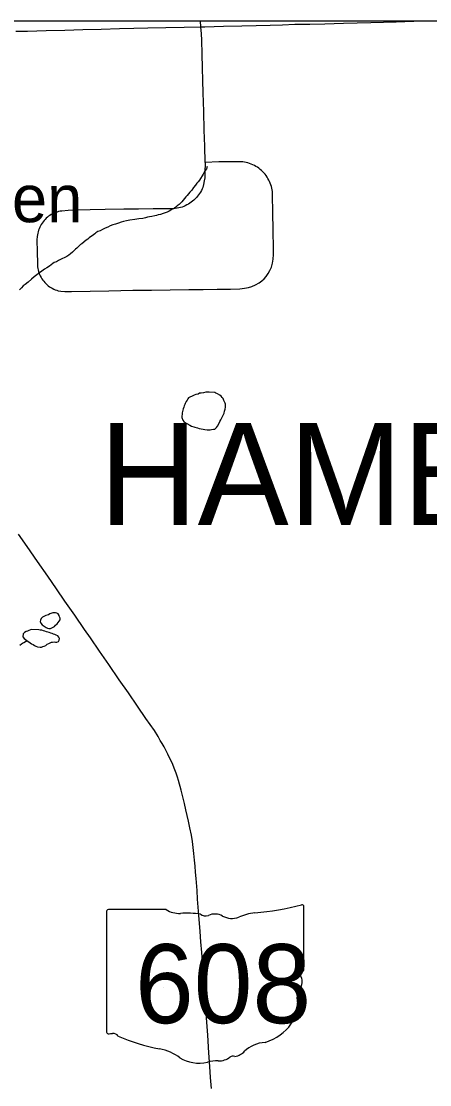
# Model space of a CAD drawing. Extents: x 103424 to 290657, y 38711 to 110967.
# Drawn here: x 163068 to 166691, y 101537 to 110967 of the extents above; entities that cross this region are included whole.
import ezdxf

# ---------------------------------------------------------------- set-up
doc = ezdxf.new("R2010")
doc.units = 0
for name, color, linetype in [('GM_X_Corporation', 7, 'Continuous'), ('GM_X_Minor_Lake', 7, 'Continuous'), ('GM_X_Minor_River', 7, 'Continuous'), ('GM_X_State_Location', 7, 'Continuous'), ('GM_X_State_Route', 7, 'Continuous'), ('GM_X_State_Shield', 7, 'Continuous'), ('GM_X_Township_Road', 7, 'Continuous'), ('GM_X_Township_Text', 7, 'Continuous'), ('GM_X_Unincorporated_Text', 7, 'Continuous'), ('GM_X_US_Route', 7, 'Continuous')]:
    doc.layers.add(name, color=color, linetype=linetype)

msp = doc.modelspace()

# ---------------------------------------------------------------- linework, layer by layer
at = {"layer": 'GM_X_Corporation'}
for points in [[(103423.7, 96534.8), (103423.7, 38711.2), (175679.7, 38711.2), (175679.7, 110967.2), (119699, 110967.2), (119716.9, 106542.5), (119719.8, 106322.8), (119720.8, 106006.3), (119709.7, 99445.7), (119706.4, 99064.2), (119663.9, 96690), (117026.4, 96688.2), (115542.1, 96665), (105081.7, 96574.5)], [(173175.4, 110967.2), (148354.5, 110967.2), (148366.5, 110284), (148366.4, 110242.2), (148494.2, 102114.7), (148500.5, 101714.1), (148505.8, 101377.4), (148509.9, 101119.2), (148594.2, 97294.7), (158050.5, 97608.1), (158064.2, 97608.5), (162306.4, 97749.1), (162479.3, 97753.8), (165116.9, 97825.6), (173478.4, 98058.2), (173457.5, 99090), (173443.3, 99817.2), (173398.5, 101988.3), (173365.2, 103570.9), (173327.2, 105148.6), (173218, 109584.4)]]:
    msp.add_lwpolyline(points, close=True, dxfattribs=at)
at = {"layer": 'GM_X_Minor_Lake'}
for points in [[(164785.8, 107674.6), (164733.3, 107679.7), (164705, 107677.2), (164682.9, 107672.8), (164662.8, 107670.4), (164648.7, 107668.1), (164636.7, 107661.8), (164616.6, 107657.4), (164600.6, 107651.1), (164582.6, 107642.7), (164562.5, 107634.2), (164552.6, 107628), (164544.7, 107617.8), (164538.8, 107607.5), (164530.9, 107595.3), (164521.1, 107578.9), (164517.3, 107568.8), (164513.5, 107556.6), (164509.6, 107546.4), (164503.9, 107530.1), (164500, 107520), (164498.2, 107507.8), (164496.4, 107493.7), (164494.7, 107479.5), (164492.9, 107469.4), (164493.1, 107453.2), (164499.6, 107431.1), (164509.9, 107419.2), (164524.2, 107407.3), (164536.5, 107399.4), (164563, 107385.8), (164579.2, 107378), (164597.5, 107372.3), (164607.7, 107366.4), (164617.8, 107364.5)], [(164785.8, 107674.6), (164733.3, 107679.7), (164705, 107677.2), (164682.9, 107672.8), (164662.8, 107670.4), (164648.7, 107668.1), (164636.7, 107661.8), (164616.6, 107657.4), (164600.6, 107651.1), (164582.6, 107642.7), (164562.5, 107634.2), (164552.6, 107628), (164544.7, 107617.8), (164538.8, 107607.5), (164530.9, 107595.3), (164521.1, 107578.9), (164517.3, 107568.8), (164513.5, 107556.6), (164509.6, 107546.4), (164503.9, 107530.1), (164500, 107520), (164498.2, 107507.8), (164496.4, 107493.7), (164494.7, 107479.5), (164492.9, 107469.4), (164493.1, 107453.2), (164499.6, 107431.1), (164509.9, 107419.2), (164524.2, 107407.3), (164536.5, 107399.4), (164563, 107385.8), (164579.2, 107378), (164597.5, 107372.3), (164607.7, 107366.4), (164617.8, 107364.5), (164630, 107360.7), (164646.2, 107357), (164664.4, 107353.2), (164680.6, 107349.5), (164696.8, 107347.8), (164717.1, 107344.1), (164731.2, 107344.3), (164743.3, 107344.6), (164755.3, 107346.8), (164773.5, 107349.1), (164783.6, 107349.3), (164799.4, 107363.7), (164809.3, 107378.1), (164819, 107396.4), (164828.8, 107416.8), (164838.6, 107433.1), (164848.3, 107451.5), (164860, 107473.9), (164867.8, 107492.2), (164871.5, 107510.5), (164875.2, 107528.7), (164878.9, 107545), (164880.8, 107555.1), (164878.5, 107571.2), (164876.3, 107581.3), (164872, 107593.3), (164865.8, 107605.3), (164859.4, 107621.4), (164849.1, 107631.3), (164840.8, 107643.3), (164830.6, 107651.2), (164808.2, 107662.9), (164793.9, 107670.7), (164785.8, 107674.6)], [(164617.8, 107364.5), (164630, 107360.7), (164646.2, 107357), (164664.4, 107353.2), (164680.6, 107349.5), (164696.8, 107347.8), (164717.1, 107344.1), (164731.2, 107344.3), (164743.3, 107344.6), (164755.3, 107346.8), (164773.5, 107349.1), (164783.6, 107349.3), (164799.4, 107363.7), (164809.3, 107378.1), (164819, 107396.4), (164828.8, 107416.8), (164838.6, 107433.1), (164848.3, 107451.5), (164860, 107473.9), (164867.8, 107492.2), (164871.5, 107510.5), (164875.2, 107528.7), (164878.9, 107545), (164880.8, 107555.1), (164878.5, 107571.2), (164876.3, 107581.3), (164872, 107593.3), (164865.8, 107605.3), (164859.4, 107621.4), (164849.1, 107631.3), (164840.8, 107643.3), (164830.6, 107651.2), (164808.2, 107662.9), (164793.9, 107670.7), (164785.8, 107674.6)], [(163405.3, 105646.8), (163411.6, 105660.8), (163411.9, 105672.9), (163408.1, 105685), (163404.3, 105697.2), (163394.5, 105711.5), (163382.6, 105719.8), (163370.6, 105722), (163358.5, 105722.3), (163346.4, 105720.5), (163322.1, 105712.8), (163309.9, 105705), (163285.6, 105697.4), (163273.5, 105691.6), (163257.2, 105681.8), (163244.9, 105669.9), (163238.6, 105657.9), (163236.4, 105645.9), (163242.1, 105629.6), (163253.9, 105615.3), (163289.6, 105590.4), (163301.6, 105586.1), (163313.6, 105583.9), (163325.7, 105583.7)], [(163325.7, 105583.7), (163337.8, 105587.5), (163362.2, 105599.1), (163372.5, 105611.1), (163384.8, 105622.9), (163395.1, 105634.8), (163405.3, 105646.8)], [(163335.6, 105460.8), (163345.5, 105462.3), (163359.6, 105464), (163371.6, 105461.8), (163383.7, 105461.6), (163397.9, 105467.4), (163404.1, 105479.3), (163408.4, 105493.4), (163400.6, 105505.6), (163390.8, 105517.9), (163378.8, 105522.2), (163366.9, 105528.4), (163352.9, 105532.7), (163340.9, 105537), (163328.9, 105541.3), (163314.9, 105547.6), (163290.9, 105552.1), (163276.9, 105558.4), (163264.9, 105560.6), (163248.9, 105566.9), (163236.9, 105569.2), (163222.9, 105571.5), (163162.6, 105572.6), (163150.4, 105570.8), (163136.3, 105565), (163124.1, 105559.2), (163111.9, 105555.4), (163095.7, 105547.6), (163085.4, 105535.7), (163080.8, 105507.5)], [(163080.8, 105507.5), (163092.6, 105493.2), (163106.5, 105484.9), (163118.5, 105476.6), (163146.2, 105455.9), (163158.1, 105447.6), (163172, 105439.3), (163184, 105433), (163198, 105426.7), (163211.9, 105420.4), (163236, 105415.9), (163248, 105415.7), (163260.2, 105421.5), (163272.3, 105425.3), (163284.6, 105433.2), (163298.9, 105445), (163311.1, 105450.8), (163335.6, 105460.8)]]:
    msp.add_lwpolyline(points, dxfattribs=at)
at = {"layer": 'GM_X_Minor_River'}
for points in [[(164715.6, 109679.3), (164709.9, 109659), (164700.1, 109644.7), (164690.3, 109628.3), (164680.5, 109612), (164672.7, 109595.7), (164659, 109573.2), (164649.2, 109556.9), (164637.3, 109544.6), (164625.4, 109530.2), (164613.6, 109513.8), (164595.8, 109493.3), (164580.1, 109470.8), (164564.3, 109452.3), (164550.5, 109435.9), (164538.6, 109421.6), (164528.7, 109409.3), (164516.9, 109394.9), (164503, 109380.5), (164491.2, 109366.2), (164479.3, 109353.9), (164469.4, 109343.6), (164451.5, 109329.1), (164437.5, 109318.8), (164427.6, 109310.5), (164417.6, 109304.3), (164407.6, 109300), (164395.6, 109291.8), (164379.7, 109283.4), (164361.6, 109275), (164343.6, 109268.6), (164325.5, 109262.2), (164301.5, 109253.7), (164281.4, 109249.3), (164267.3, 109245), (164253.3, 109240.7), (164227.1, 109236.2), (164205, 109231.8), (164188.9, 109229.5), (164170.9, 109223.1), (164144.7, 109218.6), (164110.4, 109215.9), (164076.3, 109209.3), (164030, 109202.4), (163999.8, 109197.8), (163975.7, 109191.3), (163953.6, 109184.8), (163929.5, 109176.3), (163903.5, 109167.8), (163879.4, 109161.3), (163857.3, 109152.8), (163835.3, 109142.3), (163811.3, 109131.8), (163787.3, 109121.2), (163767.3, 109108.8), (163747.2, 109102.3), (163729.3, 109091.9), (163719.3, 109083.7), (163707.4, 109073.4), (163695.4, 109065.1), (163681.5, 109054.7), (163671.5, 109046.5), (163657.6, 109036.1), (163643.7, 109025.8), (163603.9, 108994.7), (163591.9, 108986.4), (163582, 108976.2), (163572.1, 108965.9), (163560.2, 108955.6), (163550.3, 108945.3), (163538.4, 108933), (163522.5, 108920.6), (163504.6, 108906.1), (163488.6, 108893.7), (163470.7, 108881.2), (163448.7, 108870.7), (163432.7, 108862.4), (163416.7, 108854), (163398.7, 108845.6), (163380.7, 108835.2), (163360.7, 108826.7), (163346.7, 108820.4), (163318.9, 108795.7), (163294.9, 108781.1), (163275, 108768.6), (163251, 108752.1), (163229.1, 108735.5), (163207.2, 108719), (163183.4, 108700.3), (163159.5, 108679.7), (163129.7, 108652.9), (163101.8, 108634.2), (163085.9, 108619.8), (163070.1, 108603.4), (163052.2, 108586.9)], [(163056.2, 105435.6), (163070.1, 105446), (163080.1, 105452.2), (163090.1, 105458.4), (163120.5, 105475.1)]]:
    msp.add_lwpolyline(points, dxfattribs=at)
at = {"layer": 'GM_X_State_Route'}
msp.add_lwpolyline([(164754.8, 101503), (164747.8, 101600.6), (164740.9, 101698.3), (164731.7, 101820.1), (164721.3, 101975.9), (164711, 102131.6), (164701.9, 102256.6), (164692.8, 102381.6), (164689, 102433), (164680.6, 102546.2), (164668.5, 102710.8), (164661.6, 102803.4), (164654.8, 102896.1), (164643.5, 103039.9), (164632.2, 103183.8), (164626.8, 103258.6), (164618.8, 103365.9), (164614.7, 103420.4), (164609.7, 103475.2), (164604.5, 103529.7), (164598.8, 103588.6), (164592.7, 103640), (164585.3, 103694.4), (164576.6, 103750.3), (164563.5, 103816), (164551, 103873), (164528.9, 103974.3), (164515.5, 104030.2), (164486.6, 104148), (164462.3, 104234.9), (164454.1, 104265.4), (164441.1, 104300.1), (164430.1, 104329.3), (164405.2, 104390.6), (164392.2, 104419.2), (164368.3, 104468.7), (164351.5, 104502.4), (164335, 104532.9), (164318.5, 104563.2), (164300.9, 104590.2), (164280.9, 104623.9), (164248.6, 104676.6), (164173.5, 104785.5), (164098.5, 104894.5), (164017.8, 105011.2), (163937.1, 105127.9), (163843.2, 105263.7), (163761.9, 105381.5), (163680.5, 105499.3), (163629.6, 105573.9), (163541.8, 105699.9), (163454, 105825.8), (163379, 105935.5), (163303.9, 106045.2), (163212.7, 106177), (163121.4, 106308.8), (163043.9, 106419.2)], dxfattribs=at)
at = {"layer": 'GM_X_State_Shield'}
for p, q in [((164353.9, 103089.5), (163841.1, 103089.5)), ((165574.9, 102559.6), (165574.9, 103115.8)), ((163823.8, 103071.2), (163823.8, 102008)), ((165574.7, 102559.8), (165574.9, 102559.6))]:
    msp.add_line(p, q, dxfattribs=at)
for centre, major_axis, start_param, end_param in [((163843.9, 103073.4), (20.3, 0), 1.712693, 3.28349), ((164476, 103212.9), (196.8, 0), 4.042523, 4.731795), ((164951.1, 104539), (1857, 0), 4.814394, 5.042369), ((165555.5, 103118.1), (19.5, 0), 6.141152, 7.989035), ((164541.2, 102492.6), (706.4, 0), 1.404758, 1.657858), ((164701.6, 103079), (56.8, 0), 3.836095, 5.185415), ((164784.9, 102956.1), (118, 0), 0.950623, 2.079405), ((164937.2, 103124.6), (142, 0), 4.081561, 5.145723), ((165188, 102764.7), (373.6, 0), 1.699011, 2.107814), ((165570.4, 102518.8), (30.2, 0), 1.883978, 3.671073), ((165554.1, 102557.5), (20.9, 0), 5.05454, 6.418171), ((165378.4, 102448.5), (181.1, 0), 5.934695, 6.695948), ((165644.7, 102326.9), (131.8, 0), 2.387724, 3.262537), ((165055.1, 102256.1), (464.5, 0), 5.101752, 6.440018), ((163844.1, 102005.6), (20.5, 0), 3.00124, 4.508301), ((163847.2, 102114.4), (156.2, 0), 4.665946, 4.897461), ((163879.1, 101946.6), (56.3, 0), 0.519207, 1.627899), ((164590.1, 102901.9), (1341, 0), 4.195997, 4.488961), ((164190.3, 101530.3), (419.6, 0), 0.823519, 1.323587), ((165251, 101709.5), (254.4, 0), 1.647645, 2.488434), ((164644.1, 101941.3), (266.2, 0), 4.026481, 4.996735), ((164817.4, 101861.7), (141.9, 0), 4.691044, 5.507374), ((164945.7, 101758.7), (39.9, 0), 1.147584, 2.315152), ((164928.7, 101904.9), (150.1, 0), 4.937069, 5.64225), ((164797.9, 101573.7), (218.8, 0), 1.495662, 1.94098)]:
    msp.add_ellipse(centre, major_axis=major_axis, ratio=0.8, start_param=start_param, end_param=end_param, dxfattribs=at)
at = {"layer": 'GM_X_Township_Road'}
msp.add_line((164659.7, 110916.7), (164658.5, 110967.2), dxfattribs=at)
msp.add_lwpolyline([(164699.7, 109716.2), (164697.5, 109623.7), (164694.7, 109579.5), (164691.4, 109551.2), (164684.3, 109520.5), (164678.1, 109494), (164672.1, 109479.9), (164665.3, 109466.1), (164657.7, 109452.7), (164649.6, 109439.7), (164640.8, 109427.1), (164631.3, 109414.9), (164621.5, 109403.3), (164610.6, 109392.3), (164599.5, 109381.7), (164587.9, 109371.7), (164575.6, 109362.4), (164563, 109353.6), (164549.9, 109345.5), (164536.6, 109338.2), (164522.7, 109331.5), (164508.4, 109325.5), (164494, 109320.2), (164479.4, 109315.7), (164464.6, 109311.9), (164449.5, 109308.9), (164434.1, 109306.6), (164419, 109305.2), (164403.6, 109304.5), (164238.6, 109303.3), (164107.4, 109302.3), (163976.3, 109301.3), (163811.2, 109297.8), (163678.7, 109295), (163546.3, 109292.1), (163483.6, 109289.7), (163427.1, 109284.3), (163413, 109282.1), (163399.4, 109279.1), (163385.8, 109275.4), (163372.5, 109270.9), (163359.7, 109265.7), (163346.8, 109259.7), (163334.5, 109253), (163322.4, 109245.7), (163310.8, 109237.8), (163299.7, 109229.1), (163289.1, 109219.9), (163279.1, 109210.1), (163269.7, 109199.7), (163260.7, 109188.9), (163252.4, 109177.5), (163244.8, 109165.7), (163237.7, 109153.5), (163231.7, 109140.9), (163225.9, 109128), (163221.1, 109114.9), (163217.1, 109101.4), (163213.8, 109087.8), (163211.3, 109074), (163209.3, 109060), (163206.4, 109029.1), (163208.4, 108923.6), (163210.4, 108818), (163211.1, 108803.9), (163212.4, 108789.8), (163214.4, 108775.8), (163217.4, 108762), (163221.2, 108748.3), (163225.5, 108734.9), (163230.7, 108721.8), (163236.8, 108708.9), (163243.3, 108696.4), (163250.6, 108684.3), (163258.6, 108672.7), (163267.2, 108661.5), (163276.5, 108650.8), (163286.3, 108640.6), (163296.9, 108631), (163307.7, 108622.1), (163319.3, 108613.7), (163331.1, 108605.9), (163343.2, 108599), (163356, 108592.6), (163368.9, 108587), (163382.2, 108582.1), (163395.8, 108578), (163419.3, 108574.1), (163453.6, 108571.5), (163514.5, 108570.2), (163679.6, 108573.6), (163844.6, 108577.1), (163951.8, 108579.3), (164058.9, 108581.6), (164224, 108583.6), (164389.1, 108585.7), (164554.1, 108587.8), (164680.2, 108589.4), (164806.3, 108591), (164923.2, 108592.4), (165007.5, 108595.8), (165048.4, 108600.8), (165082.6, 108607.4), (165113.3, 108616.4), (165145.3, 108630.8), (165177, 108648.3), (165201.9, 108666.9), (165221.8, 108684.5), (165240.5, 108704.2), (165259, 108730.1), (165273.7, 108756.2), (165286.5, 108786.3), (165297, 108822.9), (165302.8, 108857.1), (165305.5, 108898.1), (165304.8, 108949.8), (165302.2, 109114.8), (165299.8, 109270.7), (165297.4, 109426.5), (165296.9, 109441.8), (165295.4, 109457.1), (165293.1, 109472.3), (165290.1, 109487.3), (165286.1, 109502.2), (165281.5, 109516.8), (165276.3, 109531.2), (165270.3, 109545.3), (165263.7, 109559.2), (165256.2, 109572.6), (165248.1, 109585.6), (165239.6, 109598.3), (165230, 109610.4), (165220.2, 109622.1), (165209.6, 109633.2), (165198.6, 109643.8), (165186.7, 109653.8), (165174.7, 109663.3), (165162.1, 109672), (165149.2, 109680.2), (165135.6, 109687.6), (165122.1, 109694.4), (165108, 109700.5), (165093.6, 109705.9), (165078.7, 109710.4), (165063.9, 109714.3), (165049.1, 109717.4), (165033.7, 109719.7), (165018.6, 109721.3), (165003.2, 109722.1), (164912.1, 109721.3), (164821, 109720.6), (164699.7, 109716.2), (164695.2, 109858.7), (164690.7, 110001.2), (164686.5, 110166.2), (164682.2, 110331.2), (164679.3, 110442.9), (164676.4, 110554.6), (164673.2, 110676.9), (164670, 110799.3), (164666.3, 110856.9), (164659.7, 110916.7)], dxfattribs=at)
at = {"layer": 'GM_X_US_Route'}
msp.add_lwpolyline([(163019.1, 110878.3), (163123.3, 110880.7), (163288.3, 110885.1), (163453.3, 110889.5), (163614.2, 110893.8), (163775.2, 110898.1), (163940.2, 110902.2), (164065.2, 110905.4), (164190.3, 110908.6), (164350.8, 110911.4), (164511.5, 110914.2), (164659.7, 110916.7), (164695.3, 110918.1), (164860.3, 110922.4), (165025.3, 110926.8), (165150.5, 110930), (165275.6, 110933.3), (165385.7, 110936.8), (165495.9, 110940.3), (165628.3, 110942.9), (165760.8, 110945.6), (165925.8, 110950.1), (166047.4, 110953.4), (166169.1, 110956.8), (166281.1, 110960.2), (166393.1, 110963.6), (166550.4, 110967.2)], dxfattribs=at)

# ---------------------------------------------------------------- texts
at = {"layer": 'GM_X_State_Location'}
for s, p in [('s', (164679.7, 102468.9)), ('r', (164679.6, 102468.9))]:
    msp.add_text(s, height=1.01, dxfattribs=at).set_placement(p)
msp.add_text('608', height=1.01, rotation=0.00001, dxfattribs=at).set_placement((164324.4, 102395.7))
at = {"layer": 'GM_X_State_Shield'}
msp.add_text('608', height=700.44, dxfattribs=at).set_placement((164076.8, 102082.9))
at = {"layer": 'GM_X_Township_Text'}
msp.add_text('HAMBDEN', height=905.61, rotation=0.00001, dxfattribs=at).set_placement((163758, 106500.4))
at = {"layer": 'GM_X_Unincorporated_Text'}
msp.add_text('Hambden', height=419.6, rotation=0.00001, dxfattribs=at).set_placement((161176.5, 109185.6))

doc.saveas('drawing.dxf')
